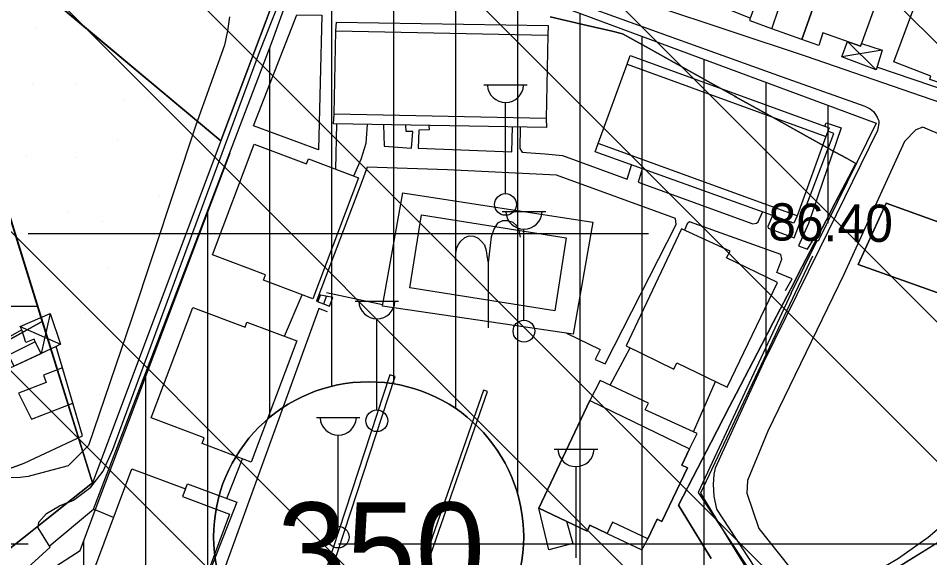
# Model space of a CAD drawing. Extents: x 417995 to 421451, y 4454518 to 4458015.
# Drawn here: x 420630.8 to 420777.8, y 4457054.7 to 4457141.6 of the extents above; entities that cross this region are included whole.
import ezdxf

# ---------------------------------------------------------------- set-up
doc = ezdxf.new("R2010")
doc.units = 0
for name, color, linetype in [('ADA', 7, 'Continuous'), ('ADAKENARI', 7, 'Continuous'), ('B_Ins_Halinde', 7, 'Continuous'), ('B_Kapi', 7, 'Continuous'), ('B_Merdiven', 7, 'Continuous'), ('B_Mesken', 7, 'Continuous'), ('B_Sundurma', 7, 'Continuous'), ('B_Teras', 7, 'Continuous'), ('Default', 7, 'Continuous'), ('Hid_Havuz', 7, 'Continuous'), ('PL_AYA_PARK_DINLENME', 7, 'Continuous'), ('PL_K_BHA', 7, 'Continuous'), ('PL_K_TALI_IS_MRK', 7, 'Continuous'), ('PL_KON_MEV_250', 7, 'Continuous'), ('PL_KON_MEV_350', 7, 'Continuous'), ('S_Cad_Sok_Lambasi', 7, 'Continuous'), ('Sinir_Duvar_tek_tarafa_ait', 7, 'Continuous'), ('Sinir_Ist_Duvari', 7, 'Continuous'), ('SM_DAIRE', 7, 'Continuous'), ('SM_TAKS', 7, 'Continuous'), ('SN_TR_SIVILASMA', 7, 'Continuous'), ('SN_TR_TASKIN', 7, 'Continuous'), ('TR_ORTAYOGUNKONUT', 7, 'Continuous'), ('TR_PARKALANI', 7, 'Continuous'), ('TR_TALIISMERK', 7, 'Continuous'), ('Y_Yol_Kotu', 7, 'Continuous'), ('Yol_Kaldirim_kenari_bordurtasi', 7, 'Continuous'), ('Yol_Sose', 7, 'Continuous')]:
    doc.layers.add(name, color=color, linetype=linetype)

# ---------------------------------------------------------------- blocks, each defined once
blk = doc.blocks.new('POINT_DISPLAY')
at = {"layer": 'Default'}
blk.add_line((0, 0), (0, 0), dxfattribs=at)

msp = doc.modelspace()

# ---------------------------------------------------------------- linework, layer by layer
at = {"layer": 'ADA'}
for p, q in [((420624.69, 4457154.26), (420663.5, 4457121.82)), ((420663.5, 4457121.82), (420674.74, 4457151.7)), ((420621.11, 4457136.38), (420642.79, 4457066.74)), ((420629.46, 4457056.14), (420642.79, 4457066.74))]:
    msp.add_line(p, q, dxfattribs=at)
at = {"layer": 'ADAKENARI'}
for p, q in [((420648.58, 4457076.51), (420664.98, 4457119.9)), ((420758.88, 4457103.27), (420740.79, 4457065.08)), ((420643.72, 4457063.64), (420648.58, 4457076.51)), ((420740.79, 4457065.08), (420746.13, 4457056.34)), ((420640.79, 4457055.86), (420643.72, 4457063.64)), ((420751.39, 4457040.11), (420780.42, 4457057.96)), ((420600.43, 4457029.88), (420640.79, 4457055.86)), ((420746.13, 4457056.34), (420752.04, 4457046.67))]:
    msp.add_line(p, q, dxfattribs=at)
msp.add_lwpolyline([(420625.63, 4457121.85), (420614.59, 4457120.67), (420599.51, 4457119.03), (420618.9, 4457083.99), (420634.7, 4457092.74)], dxfattribs=at)
at = {"layer": 'B_Ins_Halinde'}
for points in [[(420770.74, 4457111.77), (420766.21, 4457101.91), (420790.09, 4457093.43), (420795.62, 4457102.81)], [(420770.74, 4457111.77), (420795.62, 4457102.81), (420790.09, 4457093.43), (420766.21, 4457101.91)]]:
    msp.add_lwpolyline(points, close=True, dxfattribs=at)
at = {"layer": 'B_Kapi'}
for points in [[(420755.42, 4457097.31), (420759.6, 4457105.76)], [(420631.09, 4457051.92), (420635.98, 4457056.36)]]:
    msp.add_lwpolyline(points, dxfattribs=at)
at = {"layer": 'B_Merdiven'}
for p, q in [((420679.14, 4457095.9), (420679.53, 4457096.99)), ((420680.08, 4457095.56), (420680.52, 4457096.8)), ((420681.02, 4457095.22), (420681.52, 4457096.61))]:
    msp.add_line(p, q, dxfattribs=at)
msp.add_lwpolyline([(420681.02, 4457095.22), (420681.52, 4457096.61), (420679.26, 4457097.04), (420678.92, 4457095.98)], close=True, dxfattribs=at)
at = {"layer": 'B_Mesken'}
for points in [[(420745.75, 4457158.36), (420753.95, 4457155.29), (420748.83, 4457141.58), (420740.85, 4457144.81), (420742.2, 4457148.17)], [(420753.95, 4457155.29), (420762.12, 4457152.25), (420757.11, 4457138.18), (420752.29, 4457139.88), (420753.45, 4457143.22), (420749.99, 4457144.68)], [(420762.12, 4457152.25), (420770.91, 4457149.01), (420766.59, 4457137.08), (420760.54, 4457139.23), (420759.9, 4457137.18), (420757.11, 4457138.18)], [(420776.51, 4457146.85), (420786.95, 4457143.34), (420783.06, 4457133.23), (420788.45, 4457131.51), (420786.59, 4457127.06), (420780.8, 4457129.25), (420781.24, 4457130.55), (420777.76, 4457131.72), (420777.92, 4457132.26), (420771.94, 4457134.57)], [(420716, 4457123.98), (420681.66, 4457124.57), (420681.74, 4457126.11), (420682.01, 4457139.55), (420682.14, 4457140.93), (420716.23, 4457140.43), (420716.2, 4457138.86), (420715.93, 4457125.42)], [(420728.99, 4457134.19), (420729.44, 4457135.57), (420761.53, 4457123.92), (420761.02, 4457122.52), (420756.36, 4457109.74), (420755.83, 4457108.55), (420723.81, 4457120.04), (420724.33, 4457121.41)], [(420662.16, 4457103.48), (420668.88, 4457121.3), (420677.3, 4457118.12), (420677.61, 4457118.94), (420685.68, 4457115.89), (420678.31, 4457096.36), (420670.37, 4457099.36), (420670.71, 4457100.26)], [(420744.98, 4457102.96), (420745.58, 4457104.04), (420737.75, 4457107.65), (420728.84, 4457088.78), (420736.52, 4457085.07), (420736.98, 4457086.07), (420745.12, 4457082.12), (420753.21, 4457099.01)], [(420652.24, 4457077.19), (420658.96, 4457095), (420667.38, 4457091.82), (420667.69, 4457092.64), (420675.76, 4457089.6), (420668.39, 4457070.06), (420660.45, 4457073.06), (420660.79, 4457073.96)], [(420724.64, 4457083.23), (420722.96, 4457079.98), (420714.73, 4457062.68), (420722.53, 4457058.97), (420722.98, 4457059.93), (420725.78, 4457058.6), (420731.34, 4457055.92), (420732.29, 4457057.72), (420733.79, 4457060.88), (420734.58, 4457060.51), (420738.68, 4457069.14), (420737.77, 4457069.57), (420739.04, 4457072.21), (420740.24, 4457074.66), (420731.9, 4457078.51), (420732.4, 4457079.56)], [(420650.29, 4457046.92), (420650.6, 4457047.8), (420642.36, 4457050.88), (420649.13, 4457068.98), (420657.78, 4457065.75), (420658.09, 4457066.58), (420666.04, 4457063.63), (420658.32, 4457043.89)]]:
    msp.add_lwpolyline(points, close=True, dxfattribs=at)
msp.add_lwpolyline([(420629.24, 4457068.98), (420631.77, 4457069.9), (420641.18, 4457074.29), (420639.63, 4457079.58), (420637.96, 4457085.27), (420636.95, 4457088.72), (420634.53, 4457087.59), (420633.56, 4457089.44), (420633.56, 4457089.44), (420633.38, 4457089.89), (420632.03, 4457089.34), (420631.4, 4457091.38), (420619.23, 4457084.47)], dxfattribs=at)
at = {"layer": 'B_Sundurma'}
for p, q in [((420769.12, 4457133.29), (420764.47, 4457137.84)), ((420770.1, 4457136.45), (420763.58, 4457135.37)), ((420635.98, 4457094.02), (420634.53, 4457087.59)), ((420631.13, 4457091.91), (420637.65, 4457089.06))]:
    msp.add_line(p, q, dxfattribs=at)
for points in [[(420766.74, 4457137.5), (420770.1, 4457136.45), (420769.12, 4457133.29), (420763.58, 4457135.37), (420764.47, 4457137.84), (420766.59, 4457137.08)], [(420631.4, 4457091.38), (420631.13, 4457091.91), (420635.98, 4457094.02), (420637.65, 4457089.06), (420636.95, 4457088.72), (420634.53, 4457087.59), (420633.56, 4457089.44), (420633.38, 4457089.89), (420632.03, 4457089.34)]]:
    msp.add_lwpolyline(points, close=True, dxfattribs=at)
at = {"layer": 'B_Teras'}
for points in [[(420682.01, 4457139.55), (420716.2, 4457138.86), (420715.93, 4457125.42), (420681.74, 4457126.11)], [(420756.36, 4457109.74), (420724.33, 4457121.41), (420728.99, 4457134.19), (420761.02, 4457122.52)], [(420634.53, 4457087.59), (420633.56, 4457089.44), (420629.25, 4457087.28), (420630.1, 4457085.53)], [(420636.95, 4457088.72), (420625.16, 4457083.24), (420622.2, 4457082.11), (420629.02, 4457068.91), (420631.77, 4457069.9), (420641.18, 4457074.29)], [(420634.91, 4457084.06), (420635.33, 4457082.89), (420630.86, 4457081.19), (420632.99, 4457076.98), (420639.63, 4457079.58), (420637.96, 4457085.27)], [(420722.96, 4457079.98), (420739.04, 4457072.21), (420737.77, 4457069.57), (420738.68, 4457069.14), (420734.58, 4457060.51), (420733.79, 4457060.88), (420732.29, 4457057.72), (420726.64, 4457060.41), (420725.78, 4457058.6), (420722.98, 4457059.93), (420722.53, 4457058.97), (420714.73, 4457062.68)], [(420649.13, 4457068.98), (420657.78, 4457065.75), (420657.33, 4457064.53), (420664.89, 4457061.71), (420659, 4457045.94), (420651.48, 4457048.74), (420651.06, 4457047.63), (420642.36, 4457050.88)]]:
    msp.add_lwpolyline(points, close=True, dxfattribs=at)
at = {"layer": 'Hid_Havuz'}
msp.add_lwpolyline([(420695.82, 4457109.92), (420719.17, 4457106.2), (420717.3, 4457094.43), (420693.95, 4457098.15)], close=True, dxfattribs=at)
for points in [[(420711.81, 4457106.31), (420711.56, 4457107.36), (420711.18, 4457108.13), (420710.62, 4457108.69), (420709.74, 4457108.93), (420708.9, 4457108.93), (420708.1, 4457108.55), (420707.54, 4457107.71), (420707.08, 4457106.38), (420706.56, 4457102.18)], [(420701.31, 4457102.67), (420701.34, 4457103.68), (420701.55, 4457104.63), (420701.83, 4457105.22), (420702.15, 4457105.68), (420702.81, 4457106.24), (420703.51, 4457106.55), (420704.25, 4457106.45), (420704.95, 4457106.13), (420705.51, 4457105.61), (420705.96, 4457105.05), (420706.24, 4457104.14), (420706.38, 4457103.33), (420706.56, 4457102.18), (420706.56, 4457091.68)]]:
    msp.add_lwpolyline(points, dxfattribs=at)
at = {"layer": 'PL_AYA_PARK_DINLENME'}
msp.add_lwpolyline([(420624.69, 4457154.26), (420663.5, 4457121.82), (420642.79, 4457066.74), (420621.11, 4457136.38)], close=True, dxfattribs=at)
at = {"layer": 'PL_K_BHA'}
msp.add_lwpolyline([(420674.74, 4457151.7), (420663.5, 4457121.82), (420624.69, 4457154.26), (420629.54, 4457173.67)], close=True, dxfattribs=at)
at = {"layer": 'PL_K_TALI_IS_MRK'}
msp.add_lwpolyline([(420634.7, 4457092.74), (420625.63, 4457121.85), (420614.59, 4457120.67), (420599.51, 4457119.03), (420618.9, 4457083.99), (420634.7, 4457092.74)], dxfattribs=at)
at = {"layer": 'PL_KON_MEV_250'}
for points in [[(420716.56, 4457141.83), (420722.53, 4457140.42), (420726.56, 4457139.47), (420728.21, 4457139.08), (420728.32, 4457139.02), (420732.53, 4457136.68), (420736.56, 4457134.44), (420742.53, 4457131.12), (420746.32, 4457129.02), (420746.56, 4457128.88), (420752.53, 4457125.57), (420756.56, 4457123.33), (420762.53, 4457120.01), (420764.32, 4457119.02), (420765.83, 4457118.18), (420762.53, 4457111.83), (420761.07, 4457109.02), (420756.56, 4457100.33), (420755.88, 4457099.02), (420752.53, 4457092.56), (420750.69, 4457089.02), (420746.56, 4457081.06), (420745.5, 4457079.02), (420742.53, 4457073.29), (420740.31, 4457069.02), (420737.27, 4457063.16), (420739.8, 4457059.02), (420742.53, 4457054.57)], [(420629.46, 4457056.14), (420632.53, 4457058.58), (420633.08, 4457059.02), (420636.56, 4457061.79), (420642.53, 4457066.54), (420642.79, 4457066.74), (420634.7, 4457092.74), (420627.78, 4457088.91)], [(420751.39, 4457040.11), (420780.42, 4457057.96)]]:
    msp.add_lwpolyline(points, dxfattribs=at)
at = {"layer": 'PL_KON_MEV_350'}
for points in [[(420674.74, 4457151.7), (420663.5, 4457121.82), (420642.79, 4457066.74), (420642.53, 4457066.54), (420636.56, 4457061.79), (420633.08, 4457059.02), (420632.53, 4457058.58), (420629.46, 4457056.14), (420589.82, 4457024.61), (420594.32, 4457017), (420599.58, 4457008.12), (420603.77, 4457001.06), (420604.84, 4456999.24), (420610.1, 4456990.36), (420615.36, 4456981.48), (420620.62, 4456972.59), (420625.89, 4456963.71), (420626.24, 4456963.12), (420751.39, 4457040.11)], [(420742.53, 4457054.57), (420739.8, 4457059.02), (420737.27, 4457063.16), (420740.31, 4457069.02), (420742.53, 4457073.29), (420745.5, 4457079.02), (420746.56, 4457081.06), (420750.69, 4457089.02), (420752.53, 4457092.56), (420755.88, 4457099.02), (420756.56, 4457100.33), (420761.07, 4457109.02), (420762.53, 4457111.83), (420765.83, 4457118.18), (420764.32, 4457119.02), (420762.53, 4457120.01), (420756.56, 4457123.33), (420752.53, 4457125.57), (420746.56, 4457128.88), (420746.32, 4457129.02), (420742.53, 4457131.12), (420736.56, 4457134.44), (420732.53, 4457136.68), (420728.32, 4457139.02), (420728.21, 4457139.08), (420726.56, 4457139.47), (420722.53, 4457140.42), (420716.56, 4457141.83)]]:
    msp.add_lwpolyline(points, dxfattribs=at)
at = {"layer": 'S_Cad_Sok_Lambasi'}
for p, q in [((420705.87, 4457130.83), (420712.87, 4457130.83)), ((420709.37, 4457113.33), (420709.37, 4457128)), ((420708.85, 4457110.42), (420715.85, 4457110.42)), ((420712.35, 4457092.92), (420712.35, 4457107.6)), ((420685.13, 4457095.98), (420692.13, 4457095.98)), ((420688.63, 4457078.48), (420688.63, 4457093.16)), ((420678.9, 4457077.25), (420685.9, 4457077.25)), ((420682.4, 4457059.75), (420682.4, 4457074.42)), ((420717.24, 4457072.17), (420724.24, 4457072.17)), ((420720.74, 4457054.67), (420720.74, 4457069.34))]:
    msp.add_line(p, q, dxfattribs=at)
for centre in [(420709.37, 4457111.58), (420712.35, 4457091.17), (420688.63, 4457076.73), (420682.4, 4457058)]:
    msp.add_circle(centre, 1.75, dxfattribs=at)
for centre in [(420709.37, 4457130.93), (420712.35, 4457110.53), (420688.63, 4457096.09), (420682.4, 4457077.35), (420720.74, 4457072.27)]:
    msp.add_arc(centre, 2.93, 183.298, 356.9072, dxfattribs=at)
at = {"layer": 'Sinir_Duvar_tek_tarafa_ait'}
for points in [[(420646.2, 4457061.14), (420642.95, 4457062.52), (420658.62, 4457103.28), (420671.78, 4457137.85), (420674.29, 4457144.86), (420718.4, 4457143.48), (420769.14, 4457124.69), (420759.79, 4457105.68), (420759.08, 4457105.99)], [(420752.29, 4457139.88), (420748.83, 4457141.16), (420748.83, 4457141.58)], [(420780.96, 4457129.73), (420769.24, 4457133.67)], [(420682, 4457117.28), (420682.16, 4457124.56)], [(420692.84, 4457113.47), (420723.43, 4457108.72), (420720.3, 4457090.66), (420689.53, 4457095.22), (420692.84, 4457113.47)], [(420755.42, 4457097.31), (420740.43, 4457065.18), (420752.96, 4457046.22), (420682.47, 4456997.67), (420638.31, 4456967.05), (420635.71, 4456971.22), (420634.32, 4456970.28), (420629.64, 4456978.34)], [(420689.57, 4457095.42), (420680.53, 4457097.35)], [(420680.68, 4457094.28), (420679.26, 4457094.8), (420661.34, 4457045.39), (420659.26, 4457046.31)], [(420739.66, 4457074.93), (420743.22, 4457083.04)], [(420635.82, 4457056.55), (420642.95, 4457062.52)]]:
    msp.add_lwpolyline(points, dxfattribs=at)
at = {"layer": 'Sinir_Ist_Duvari'}
msp.add_lwpolyline([(420719.21, 4457060.55), (420720.23, 4457056.98), (420716.38, 4457055.96), (420714.73, 4457062.68)], dxfattribs=at)
at = {"layer": 'SM_DAIRE'}
msp.add_circle((420687.31, 4457058.01), 25, dxfattribs=at)
at = {"layer": 'SN_TR_SIVILASMA'}
for p, q in [((421283.45, 4456633), (420168.35, 4457748.09)), ((421282.98, 4456588.57), (420148.4, 4457723.15)), ((421282.75, 4456566.35), (420138.42, 4457710.68)), ((421282.29, 4456521.91), (420118.46, 4457685.73)), ((421282.05, 4456499.69), (420108.49, 4457673.26)), ((421281.59, 4456455.25), (420088.53, 4457648.31)), ((421281.36, 4456433.03), (420079.09, 4457635.3))]:
    msp.add_line(p, q, dxfattribs=at)
at = {"layer": 'SN_TR_TASKIN'}
for p, q in [((420632.43, 4457106.9), (420732.43, 4457106.9)), ((420532.43, 4457056.9), (420632.43, 4457056.9)), ((420682.43, 4457056.9), (420782.43, 4457056.9))]:
    msp.add_line(p, q, dxfattribs=at)
at = {"layer": 'TR_ORTAYOGUNKONUT'}
for p, q in [((420681.38, 4457082.3), (420681.38, 4457144.33)), ((420691.38, 4457082.68), (420691.38, 4457144.17)), ((420701.38, 4457078.67), (420701.38, 4457144.02)), ((420711.38, 4457064.76), (420711.38, 4457143.86)), ((420721.38, 4457025.21), (420721.38, 4457142.26)), ((420731.38, 4457032.21), (420731.38, 4457138.58)), ((420671.38, 4457077.28), (420671.38, 4457136.85)), ((420741.38, 4457039.21), (420741.38, 4457134.9)), ((420751.38, 4457087.44), (420751.38, 4457131.22)), ((420761.38, 4457108.54), (420761.38, 4457127.54)), ((420661.38, 4456983.2), (420661.38, 4457110.38)), ((420651.38, 4456976.2), (420651.38, 4457083.93)), ((420641.38, 4456969.2), (420641.38, 4457057.43))]:
    msp.add_line(p, q, dxfattribs=at)
for points in [[(420674.74, 4457151.7), (420663.5, 4457121.82), (420642.79, 4457066.74), (420642.53, 4457066.54), (420636.56, 4457061.79), (420633.08, 4457059.02), (420632.53, 4457058.58), (420629.46, 4457056.14), (420589.82, 4457024.61), (420594.32, 4457017), (420599.58, 4457008.12), (420603.77, 4457001.06), (420604.84, 4456999.24), (420610.1, 4456990.36), (420615.36, 4456981.48), (420620.62, 4456972.59)], [(420716.56, 4457141.83), (420722.53, 4457140.42), (420726.56, 4457139.47), (420728.21, 4457139.08), (420728.32, 4457139.02), (420732.53, 4457136.68), (420736.56, 4457134.44), (420742.53, 4457131.12), (420746.32, 4457129.02), (420746.56, 4457128.88), (420752.53, 4457125.57), (420756.56, 4457123.33), (420762.53, 4457120.01), (420764.32, 4457119.02), (420765.83, 4457118.18), (420762.53, 4457111.83), (420761.07, 4457109.02), (420756.56, 4457100.33), (420755.88, 4457099.02), (420752.53, 4457092.56), (420750.69, 4457089.02), (420746.56, 4457081.06), (420745.5, 4457079.02), (420742.53, 4457073.29), (420740.31, 4457069.02), (420737.27, 4457063.16), (420739.8, 4457059.02), (420742.53, 4457054.57)], [(420742.53, 4457054.57), (420739.8, 4457059.02), (420737.27, 4457063.16), (420740.31, 4457069.02), (420742.53, 4457073.29), (420745.5, 4457079.02), (420746.56, 4457081.06), (420750.69, 4457089.02), (420752.53, 4457092.56), (420755.88, 4457099.02), (420756.56, 4457100.33), (420761.07, 4457109.02), (420762.53, 4457111.83), (420765.83, 4457118.18), (420764.32, 4457119.02), (420762.53, 4457120.01), (420756.56, 4457123.33), (420752.53, 4457125.57), (420746.56, 4457128.88), (420746.32, 4457129.02), (420742.53, 4457131.12), (420736.56, 4457134.44), (420732.53, 4457136.68), (420728.32, 4457139.02), (420728.21, 4457139.08), (420726.56, 4457139.47), (420722.53, 4457140.42), (420716.56, 4457141.83)], [(420629.46, 4457056.14), (420632.53, 4457058.58), (420633.08, 4457059.02), (420636.56, 4457061.79), (420642.53, 4457066.54), (420642.79, 4457066.74), (420634.7, 4457092.74), (420627.78, 4457088.91)], [(420751.39, 4457040.11), (420780.42, 4457057.96)]]:
    msp.add_lwpolyline(points, dxfattribs=at)
for start, end in [(0, 180), (180, 0)]:
    msp.add_arc((420687.31, 4457058.01), 25, start, end, dxfattribs=at)
at = {"layer": 'TR_TALIISMERK'}
msp.add_line((420612.71, 4457095.17), (420633.94, 4457095.17), dxfattribs=at)
at = {"layer": 'Yol_Kaldirim_kenari_bordurtasi'}
for points in [[(420668.76, 4457124.27), (420675.72, 4457142.14), (420679.77, 4457142.06), (420679.23, 4457120.4), (420668.76, 4457124.27)], [(420760.83, 4457124.17), (420761.06, 4457124.74), (420763.46, 4457123.94), (420758.23, 4457108.51), (420756.62, 4457104.94), (420758.04, 4457104.4), (420759.18, 4457106.22)], [(420684.91, 4457116.18), (420686.12, 4457118.88), (420686.93, 4457121.44), (420687.1, 4457124.47)], [(420689.71, 4457124.43), (420689.8, 4457120.95), (420694.2, 4457120.64), (420694.41, 4457123.32), (420693.34, 4457123.34), (420693.3, 4457124.37)], [(420697.03, 4457124.3), (420697.07, 4457123.62), (420695.4, 4457123.53), (420695.28, 4457120.66), (420710.37, 4457120.04), (420710.51, 4457124.07)], [(420711.74, 4457124.05), (420711.69, 4457120.57), (420711.93, 4457120.16), (420712.07, 4457120.02), (420713.44, 4457119.87), (420715.77, 4457119.75), (420718.58, 4457119.47), (420728.97, 4457115.65), (420729.7, 4457117.93)], [(420752.39, 4457109.79), (420751.68, 4457108.04), (420751.71, 4457107.77), (420755.88, 4457106.23), (420762.31, 4457122.99), (420761.33, 4457123.36)], [(420719.22, 4457090.82), (420724.64, 4457088.19), (420723.82, 4457086.59), (420725.46, 4457085.88), (420736.87, 4457108.36), (420736.75, 4457109.32), (420717.58, 4457116.3), (420700.02, 4457117.17), (420687.06, 4457117.6), (420686.08, 4457114.98), (420679.26, 4457097.04)], [(420731.4, 4457117.32), (420730.74, 4457115.19), (420749.23, 4457108.44), (420749.81, 4457108.57), (420750.09, 4457108.78), (420750.78, 4457110.36)], [(420754.52, 4457097.73), (420755.56, 4457099.6), (420753.13, 4457100.6), (420753.93, 4457102.75), (420753.75, 4457103.52), (420739.05, 4457108.79), (420738.66, 4457108.44), (420738.2, 4457107.45)], [(420673.77, 4457090.35), (420676.6, 4457097.01)], [(420726.25, 4457082.47), (420729.46, 4457088.48)], [(420677.39, 4457043.47), (420678.25, 4457043.19), (420691.58, 4457083.87), (420690.73, 4457084.15), (420677.39, 4457043.47)], [(420693.41, 4457046.07), (420694.06, 4457045.84), (420706.48, 4457081.43), (420705.83, 4457081.66), (420693.41, 4457046.07)], [(420664.47, 4457064.21), (420666.95, 4457070.61)]]:
    msp.add_lwpolyline(points, dxfattribs=at)
at = {"layer": 'Yol_Sose'}
for points in [[(420633.65, 4457191.41), (420631.17, 4457182.41), (420631.08, 4457180.17), (420631.27, 4457178), (420632.21, 4457176.49), (420633.47, 4457174.74), (420640.74, 4457169.77), (420658.77, 4457159.31), (420666.34, 4457154.69), (420673.97, 4457151.9), (420697.67, 4457150.26), (420712.88, 4457148.79), (420720.92, 4457147.75), (420757.83, 4457135.46), (420784.16, 4457126.39), (420794.59, 4457122.46)], [(420635.98, 4457056.36), (420634.02, 4457059.49), (420634.17, 4457060.42), (420635.37, 4457061.77), (420637.47, 4457063.03), (420639.72, 4457063.93), (420642.52, 4457066.02), (420644.5, 4457068.63), (420646.08, 4457072.08), (420657.16, 4457102.12), (420669.74, 4457136.13), (420672.87, 4457144.11)], [(420722.01, 4457143.64), (420753.99, 4457132.16), (420767.29, 4457127.4), (420768.13, 4457126.97), (420768.7, 4457126.58), (420768.92, 4457126.22), (420769.26, 4457125.62), (420769.45, 4457125.28), (420769.53, 4457125.06), (420769.55, 4457124.68), (420769.32, 4457123.51), (420759.98, 4457104.41), (420750.88, 4457086.02), (420743.16, 4457069.11), (420742.93, 4457068.1), (420742.85, 4457066.46), (420742.94, 4457064.57), (420743.4, 4457062.51), (420755.53, 4457043.98)], [(420664.9, 4457141.8), (420664.57, 4457139.54), (420664.1, 4457137.24), (420659.43, 4457124.33), (420649.11, 4457093.08), (420642.13, 4457072.76), (420638.88, 4457069.49), (420637.06, 4457068.97), (420632.44, 4457067.75), (420631.15, 4457067.6), (420629.15, 4457067.52), (420627.4, 4457067.73), (420626.53, 4457068.18), (420612.69, 4457094.94), (420607.07, 4457104.85)], [(420794.52, 4457116.42), (420776.66, 4457124.03), (420775.53, 4457123.61), (420773.7, 4457121.72), (420763.89, 4457100.3), (420751.65, 4457075.05), (420748.39, 4457067.1), (420748.25, 4457065.08), (420750.22, 4457059.38), (420759.97, 4457047.06), (420772.73, 4457054.58), (420777.52, 4457057.96), (420779.71, 4457059.87), (420780.25, 4457061.21), (420781.58, 4457065.9), (420793.46, 4457093.29), (420794.3, 4457095.08)]]:
    msp.add_lwpolyline(points, dxfattribs=at)

# ---------------------------------------------------------------- block references
at = {"layer": 'TR_PARKALANI', "xscale": 0.1, "yscale": 0.10000000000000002}
for p in [(420633.58, 4457140.02), (420633.06, 4457131.13), (420640.24, 4457131.04), (420647.83, 4457128.53), (420651.7, 4457128.77), (420646.9, 4457122.06), (420632.13, 4457119.46), (420640.2, 4457119.13), (420653.56, 4457113.08), (420638.79, 4457110.48), (420644.36, 4457108.83), (420645.45, 4457101.5), (420641.75, 4457094.06), (420652.11, 4457092.52), (420637.33, 4457089.91), (420643.99, 4457080.93)]:
    msp.add_blockref('POINT_DISPLAY', p, dxfattribs=at)

# ---------------------------------------------------------------- texts
at = {"layer": 'SM_TAKS'}
msp.add_text('350', height=15, dxfattribs=at).set_placement((420672.57, 4457048.57))
at = {"layer": 'Y_Yol_Kotu'}
msp.add_text('86.40', height=6, rotation=359.2023, dxfattribs=at).set_placement((420751.7, 4457105.8))

doc.saveas('drawing.dxf')
